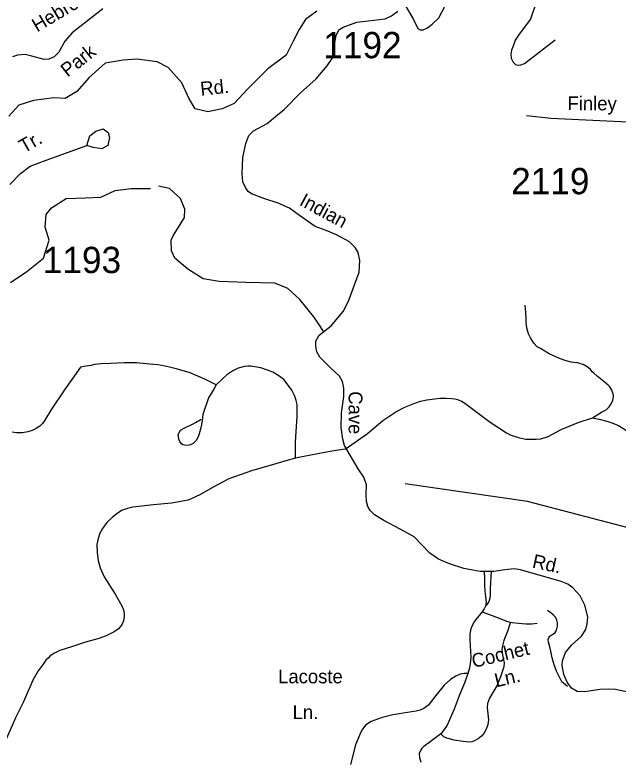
# Model space of a CAD drawing. Extents: x 884530 to 1028605, y 526725 to 653634.
# Drawn here: x 949276 to 952140, y 579453 to 583000 of the extents above; entities that cross this region are included whole.
import ezdxf

# ---------------------------------------------------------------- set-up
doc = ezdxf.new("R2010")
doc.units = 0
for name, color, linetype in [('Exist Hydrographic Creek Single Shore', 7, 'Continuous'), ('Exist Road Non-System Type 51', 7, 'Continuous'), ('Exist Road Non-System Type 51 Label', 7, 'Continuous'), ('Exist Road Secondary Type 41 Attributed', 7, 'Continuous'), ('Exist Road Secondary Type 51 Attributed', 7, 'Continuous'), ('Exist Road Secondary Type 51 Label', 7, 'Continuous'), ('Exist Road Secondary Type 51 Number Label', 7, 'Continuous')]:
    doc.layers.add(name, color=color, linetype=linetype)

msp = doc.modelspace()

# ---------------------------------------------------------------- linework, layer by layer
at = {"layer": 'Exist Hydrographic Creek Single Shore'}
msp.add_lwpolyline([(955878.1, 579595.1), (955513.6, 579625.4), (955209.6, 579752.9), (954973.2, 579902.1), (954735.2, 580011.9), (954544.8, 580051.7), (954430.4, 580113.1), (954046.2, 580101.2), (953855.9, 580141.1), (953455.4, 580132.7), (953328.8, 580086.1), (953031.5, 579784.1), (952856.8, 579755.7), (952734, 579807.7), (952630.2, 580147.8), (952328, 580525.7), (951709.5, 580686.3), (951128.8, 580771.3)], dxfattribs=at)
at = {"layer": 'Exist Road Non-System Type 51'}
for points in [[(949693.4, 583028.6), (949546.9, 582915.2), (949513.2, 582875.3), (949483.5, 582823.1), (949462.2, 582800.9), (949436.5, 582789.8), (949415.1, 582787.1), (949355.3, 582804.1), (949323.9, 582810.8), (949288.2, 582808.8), (949263.3, 582799.8)], [(951125.5, 583051), (951169.2, 582978.4), (951189.8, 582935.6), (951201.1, 582928.7), (951215, 582928.7), (951235.6, 582938.7), (951257.7, 582955.5), (951288.7, 582986.6), (951318.9, 583042.4)], [(951750.7, 583058.1), (951723.9, 582979.1), (951670.8, 582908.1), (951650.9, 582879.1), (951643.3, 582855.4), (951634.1, 582831.7), (951630.3, 582813.4), (951631.9, 582793.6), (951641.8, 582775.2), (951653.3, 582763.8), (951666.2, 582761.5), (951679.2, 582762.3), (951695.2, 582768.4), (951841.8, 582880.6)], [(949250.9, 582193.5), (949302.3, 582245.7), (949348.3, 582280.2), (949398.2, 582300.1), (949406.1, 582303.2), (949617.5, 582378.6), (949631.9, 582425.3), (949659.8, 582447.6), (949694.5, 582457.6), (949718.7, 582440.2), (949724.4, 582417.3), (949717.5, 582378.8), (949689, 582362.7), (949646.7, 582370.1), (949617.5, 582378.6)], [(950742, 581493.6), (950716, 581534), (950695.9, 581564.1), (950628, 581647.5), (950571.8, 581699.8), (950509.7, 581725.1), (950372, 581727), (950246, 581732.8), (950170.3, 581744.4), (950096.7, 581790.9), (950034.7, 581843.3), (950019.2, 581878.2), (950017.2, 581928.6), (950028.9, 581951.9), (950040.5, 581969.4), (950081.6, 582036.8), (950083.1, 582076), (950061.8, 582126.5), (950009.5, 582174.9), (949958, 582185.9)], [(952018.1, 581085), (952062.1, 581110.7), (952074.3, 581117.7), (952084.7, 581124.7), (952091.3, 581130.3), (952097.7, 581137.3), (952103.9, 581146.4), (952109.9, 581156.5), (952114.8, 581168.2), (952118.9, 581184.3), (952118.2, 581192.6), (952114.3, 581205.7), (952110.3, 581215.7), (952106.4, 581224), (952100.8, 581231.4), (952093.8, 581239.2), (952084.3, 581247), (952072.1, 581257.5), (952041.1, 581282), (952025.4, 581296.7), (952017.1, 581303.7), (952009.4, 581313.7), (951999.7, 581322), (951989.4, 581329.4), (951982.3, 581333.3), (951974.9, 581337.3), (951966.2, 581340.2), (951958.4, 581342.4), (951948.9, 581345.5), (951930.5, 581347.7), (951917.9, 581349.4), (951894.3, 581355.1), (951862.1, 581365.6), (951812.9, 581389), (951771.1, 581413.9), (951755.8, 581422.2), (951741, 581438.8), (951723.6, 581464.4), (951719.1, 581473.5), (951714.5, 581484), (951711, 581494.8), (951706.2, 581512.3), (951703.1, 581538.5), (951703.1, 581558.5), (951702.4, 581585.1), (951698.3, 581620.4)], [(949586.4, 581324.8), (949545.2, 581266.7), (949510.3, 581217.1), (949448.8, 581125.2), (949417.8, 581072.8), (949406.5, 581058.1), (949393.6, 581044), (949377.2, 581033.4), (949358, 581023.7), (949336.1, 581017), (949310.8, 581013.6), (949283.1, 581013.1), (949261.7, 581015.9)], [(950231.2, 581241.9), (950180.5, 581266.1), (950108.4, 581297.7), (950048, 581315.7), (950015.3, 581324.2), (949988.4, 581329.9), (949954.5, 581335.5), (949915.6, 581340), (949853.5, 581345.6), (949796.6, 581345.6), (949729, 581343.4), (949683.3, 581340.5), (949654, 581337.2), (949635.5, 581333.8), (949625.2, 581331.6), (949614, 581329.3), (949586.4, 581324.8)], [(950607.7, 580892.9), (950607.7, 580966.9), (950611.2, 581018.6), (950615.7, 581090.2), (950616.6, 581125.2), (950616.4, 581136), (950615.7, 581147.7), (950611.7, 581167.4), (950603.8, 581190.6), (950590.9, 581216), (950573.5, 581239.7), (950552, 581267.2), (950528.3, 581284.2), (950500.7, 581300.8), (950475.4, 581310.7), (950443.2, 581321.9), (950424.1, 581325.9), (950395.9, 581329.3), (950381.1, 581329.3), (950366.6, 581327.6), (950336.6, 581319.7), (950310.7, 581307.9), (950281.6, 581288.9), (950231.2, 581241.9)], [(950231.2, 581241.9), (950220, 581221.2), (950194.5, 581179.4), (950168.2, 581100.3), (950165.2, 581070.3), (950159.2, 581037.3), (950150.8, 581008.9), (950145.5, 580994.7), (950136.6, 580977.2), (950121.6, 580961.8), (950110.2, 580955.9), (950096.5, 580952.7), (950080.4, 580954), (950073.4, 580955.9), (950066.3, 580961.1), (950059.1, 580971.5), (950054, 580983.7), (950052, 580995.3), (950051.4, 581004.3), (950055.2, 581014.7), (950062.6, 581025), (950079.1, 581035.9), (950122.4, 581055.3), (950133.9, 581061.7), (950160.7, 581077.8)], [(950844.6, 580935.6), (950949.5, 581009.2), (951023.2, 581071.1), (951084.6, 581112.4), (951127.7, 581134.7), (951174.3, 581154.7), (951202.2, 581163.9), (951231.8, 581169.9), (951294.5, 581177.4), (951324.6, 581178.2), (951349, 581176.9), (951365.1, 581175.2), (951378.2, 581171.7), (951396, 581163.4), (951411.7, 581153.8), (951532.8, 581063.3), (951609.9, 581012.7), (951627.8, 581003.5), (951642.5, 580998.3), (951672.1, 580989.2), (951701.8, 580983.5), (951725.8, 580982.3), (951751, 580982.6), (951771.5, 580985.2), (951788.9, 580989.2), (951808.5, 580994.9), (951870.8, 581028.8), (951950.1, 581062.4), (952018.1, 581085)], [(952018.1, 581085), (952051.1, 581078.1), (952087.3, 581068.4), (952116.1, 581058.4), (952143, 581047.1), (952175.5, 581026.5), (952204.4, 581004.3), (952238, 580958.6), (952266.6, 580907), (952314.1, 580820)], [(950844.6, 580935.6), (950780.5, 580925.5), (950647.5, 580900.8), (950607.7, 580892.9)], [(950607.7, 580892.9), (950562.4, 580879.3), (950503.6, 580862.8), (950398.5, 580832.4), (950291.8, 580794.2), (950217, 580755.2), (950153.3, 580718.6), (950097.7, 580693.1), (950018.8, 580678), (949933.7, 580670), (949835.7, 580659.7), (949809.5, 580654.1), (949782.5, 580643.7), (949759.4, 580628.6), (949737.2, 580610.3), (949711.6, 580586.4), (949690.9, 580557.8), (949679, 580535.6), (949670.2, 580510.1), (949664.7, 580482.2), (949665.5, 580443.2), (949671, 580405.8), (949680.6, 580370.8), (949698.8, 580328.6), (949751.4, 580245.9), (949784, 580190.9), (949790.5, 580171.8), (949793.7, 580156), (949793.7, 580140), (949790.5, 580120.1), (949783.2, 580100.2), (949767.3, 580081.9), (949747.4, 580066.8), (949709.3, 580048.5), (949668.6, 580034.2), (949611.4, 580017.4), (949544.1, 579995.5), (949489.6, 579977.7), (949464.1, 579965), (949443.4, 579952.2), (949433.1, 579942.6), (949422.7, 579932.3), (949409.2, 579914), (949385.3, 579881.4), (949360.7, 579836.8), (949316.1, 579734.1), (949278.7, 579658.6), (949218.2, 579520.9)], [(951503.6, 580354.6), (951506.1, 580320.9), (951506.1, 580288.7), (951507.6, 580260.1), (951510.8, 580234.4), (951513.7, 580206.8), (951512.5, 580197.9), (951510.7, 580188.7), (951505, 580176.6), (951494.7, 580162.7)], [(951510.7, 580188.7), (951518.7, 580196.5), (951524.5, 580205.6), (951529.7, 580217.6), (951532.6, 580228.6), (951533.6, 580240.5), (951535.1, 580273.1), (951539.4, 580354.9)], [(951494.7, 580162.7), (951464.8, 580126.2), (951456.8, 580114.9), (951450.8, 580102.8), (951445.6, 580092.8), (951441.6, 580080.7), (951436.7, 580057.4), (951435.5, 580042.1), (951436.2, 580030.1), (951441.4, 579945), (951438.5, 579916.7), (951434.5, 579896.3), (951426.6, 579868.5)], [(951494.7, 580162.7), (951538.3, 580146.1), (951575.8, 580131.5), (951610.4, 580118.2), (951622.2, 580113.9), (951629.4, 580112.5)], [(951900.7, 579806.7), (951880.6, 579823.3), (951873.8, 579829.9), (951867.9, 579839.6), (951848.4, 579879.9), (951836.1, 579910.1), (951827.3, 579943.9), (951821.2, 579975.3), (951816.1, 579996.2), (951810, 580018.1), (951809, 580030.7), (951811, 580039.2), (951815.9, 580046.3), (951825.5, 580053.4), (951835.9, 580059), (951841.5, 580064.6), (951846.6, 580072.2), (951850, 580081.6), (951852.3, 580094.3), (951852.3, 580110.3), (951849.5, 580122.5), (951843.4, 580136.6), (951834.4, 580147), (951820.8, 580157.3), (951805.7, 580169.1)], [(951629.4, 580112.5), (951622.1, 580088.6), (951616, 580072.8), (951598.5, 580026.4), (951591.1, 580001), (951588.7, 579983.6), (951590.9, 579957.5), (951594.9, 579939.9), (951598.8, 579921.7), (951597.2, 579900.8), (951581.3, 579852.6), (951564.9, 579810.7), (951540.5, 579771.5), (951529.2, 579751.1), (951520.7, 579725.6), (951519, 579708.1), (951519.5, 579691.6), (951524.1, 579648), (951522.4, 579627), (951515.6, 579607.2), (951502.5, 579583.4), (951491.7, 579570.9), (951475.9, 579558.4), (951458.3, 579548.8), (951445.8, 579544.2), (951432.8, 579543.1), (951403.8, 579545.9), (951362.5, 579552.7), (951333.1, 579559.6), (951326.2, 579561.3), (951313.2, 579568.1), (951299, 579582.2)], [(951629.4, 580112.5), (951637.6, 580110.8), (951666.9, 580107.9), (951702.3, 580105), (951730.2, 580105), (951755.9, 580108.6)], [(951426.6, 579868.5), (951409, 579868.5), (951390.3, 579865), (951369.3, 579856), (951344.5, 579841.2), (951314.3, 579813.5), (951274, 579764.2), (951247.8, 579729.8), (951239.5, 579718.2), (951231, 579712.6), (951217.3, 579703), (951200.4, 579695.1), (951181.1, 579689.9), (951119.8, 579680.3), (951101.8, 579678), (951070.5, 579672.4), (951020.1, 579659.9), (950966.9, 579640.1), (950941.3, 579623.6), (950922.6, 579599.8), (950913, 579578.2), (950893.8, 579530.6), (950870, 579437.1)], [(951426.6, 579868.5), (951412.3, 579827.1), (951386.3, 579762.5), (951361.9, 579700.1), (951329.1, 579623.1), (951314.3, 579602.1), (951299, 579582.2)], [(951299, 579582.2), (951247.5, 579544.8), (951218, 579522.1), (951206.6, 579510.8), (951201.7, 579502.2), (951195.9, 579488.1), (951196.6, 579469.5), (951202.7, 579447.3)]]:
    msp.add_lwpolyline(points, dxfattribs=at)
at = {"layer": 'Exist Road Secondary Type 41 Attributed'}
for points in [[(950709.8, 583016.8), (950656.3, 582978.6), (950625.8, 582930.8), (950597.8, 582875.5), (950563.4, 582808.6), (950476, 582743.8), (950381.8, 582648.5), (950316.7, 582578.3), (950259.5, 582553.2), (950191.6, 582538.8), (950131.9, 582553.1), (950102, 582604.3), (950069, 582677.1), (950002.9, 582749.4), (949950.4, 582776.1), (949855.3, 582789.6), (949789.2, 582784.4), (949704, 582769.8), (949628.4, 582702.2), (949569.2, 582635.3), (949513.8, 582602.8), (949461.8, 582605.3), (949363.7, 582592.9), (949294.4, 582570.7), (949246.6, 582519.1)], [(951407.3, 580368.6), (951339.8, 580390.6), (951286.7, 580411.9), (951245.7, 580440.7), (951171.4, 580518.1), (951104.6, 580555.5), (951027.2, 580595.6), (950983.2, 580622.9), (950963.5, 580643.4), (950952.1, 580663.1), (950945.3, 580686.6), (950944.5, 580717.7), (950946, 580765.6), (950932.4, 580802.4), (950906.6, 580841.1), (950840.6, 580952.3), (950833, 580982.6), (950824.7, 581038), (950826.7, 581108.1), (950838.3, 581185.7), (950838.3, 581225.9), (950832.2, 581257), (950817.1, 581282.1), (950773.1, 581324.2), (950724.5, 581372), (950710.1, 581398.6), (950704, 581423.6), (950704.8, 581449.4), (950720.2, 581477), (950777.8, 581522.3), (950834.9, 581589.7), (950859.6, 581638.4), (950911.1, 581777.3), (950914.2, 581831.6), (950905.8, 581870.3), (950892.2, 581894.2), (950864.1, 581920.7), (950803.4, 581954.9), (950753.3, 581974.2), (950701, 581994), (950627.4, 582046), (950579.6, 582081.6), (950526.5, 582104.4), (950457.5, 582126.4), (950399.8, 582149.6), (950383.9, 582159.8), (950371, 582178.8), (950358.1, 582206.1), (950354.3, 582244.1), (950357.3, 582321.5), (950371.7, 582388.7), (950386.9, 582425.8), (950408.9, 582448.6), (950473.4, 582483.1), (950513.6, 582516.5), (950555, 582549.4), (950631.4, 582629.7), (950706.2, 582696.3), (950758.6, 582757.4), (950785.2, 582796.6), (950792.8, 582827.7), (950794.3, 582867.2), (950801.9, 582902.5), (950813.3, 582928.3), (950835.3, 582942), (950899, 582964.7), (951034.5, 582980.5), (951063.6, 582995.5), (951094, 583017.5)], [(949254.1, 581727.4), (949332.6, 581780.2), (949411.2, 581844.1), (949438.5, 581928.9), (949418.6, 581990.4), (949424.3, 582051.5), (949449.1, 582082.1), (949519.1, 582126.4), (949608.8, 582129.8), (949683, 582133.6), (949751.9, 582165), (949826.9, 582175.3), (949918.8, 582174)], [(952194.8, 579778.9), (952128, 579793.3), (952093.1, 579794.4), (952053.7, 579792.2), (951982.4, 579781.5), (951945.9, 579783.1), (951918.6, 579799), (951898.2, 579827.1), (951882.2, 579863.9), (951875.4, 579906.4), (951876.2, 579928.4), (951891.3, 579969.4), (951919.4, 580003.2), (951967.2, 580045.7), (951986.9, 580077.5), (951993.7, 580104.9), (951996.8, 580139), (951982.4, 580194.4), (951960.4, 580237.7), (951926.2, 580276.4), (951901.2, 580293.9), (951870.2, 580306.1), (951676.6, 580362.2), (951646.3, 580366), (951602.3, 580361.4), (951549.9, 580354.6), (951516.6, 580353.1), (951485.4, 580354.6), (951450.6, 580360.9), (951407.3, 580368.6)]]:
    msp.add_lwpolyline(points, dxfattribs=at)
at = {"layer": 'Exist Road Secondary Type 51 Attributed'}
msp.add_lwpolyline([(953186.4, 582358.5), (953137.5, 582316.3), (953017.4, 582307.3), (952899.5, 582340.7), (952786.1, 582423.1), (952674.9, 582447.6), (952454.7, 582476.5), (951820.8, 582507.7), (951704.9, 582520)], dxfattribs=at)

# ---------------------------------------------------------------- texts
at = {"layer": 'Exist Road Non-System Type 51 Label'}
for s, rotation, p in [('Hebron', 30.7862, (949381, 582915.8)), ('Tr.', 29.6332, (949318.6, 582340.8)), ('Cochet', 13.4999, (951453.8, 579894.9)), ('Ln.', 13.4999, (951562.5, 579802.9))]:
    msp.add_text(s, height=65.62, rotation=rotation, dxfattribs=at).set_placement(p)
for s, p in [('Lacoste', (950525.5, 579822.2)), ('Ln.', (950594.4, 579652.4))]:
    msp.add_text(s, height=65.62, dxfattribs=at).set_placement(p)
at = {"layer": 'Exist Road Secondary Type 51 Label'}
for s, rotation, p in [('Park', 38.483, (949525.3, 582701.5)), ('Rd.', 5.9412, (950159.3, 582615.5)), ('Finley', 359.5555, (951899.9, 582547.2)), ('Indian', 331.6379, (950621.9, 582097.7)), ('Cave', 270, (950860.4, 581210.8)), ('Rd.', 347.6145, (951729.1, 580373.2))]:
    msp.add_text(s, height=65.62, rotation=rotation, dxfattribs=at).set_placement(p)
at = {"layer": 'Exist Road Secondary Type 51 Number Label'}
for s, p in [('1192', (950740.2, 582793.8)), ('2119', (951632.5, 582147.1)), ('1193', (949408, 581772.3))]:
    msp.add_text(s, height=125, dxfattribs=at).set_placement(p)

doc.saveas('drawing.dxf')
